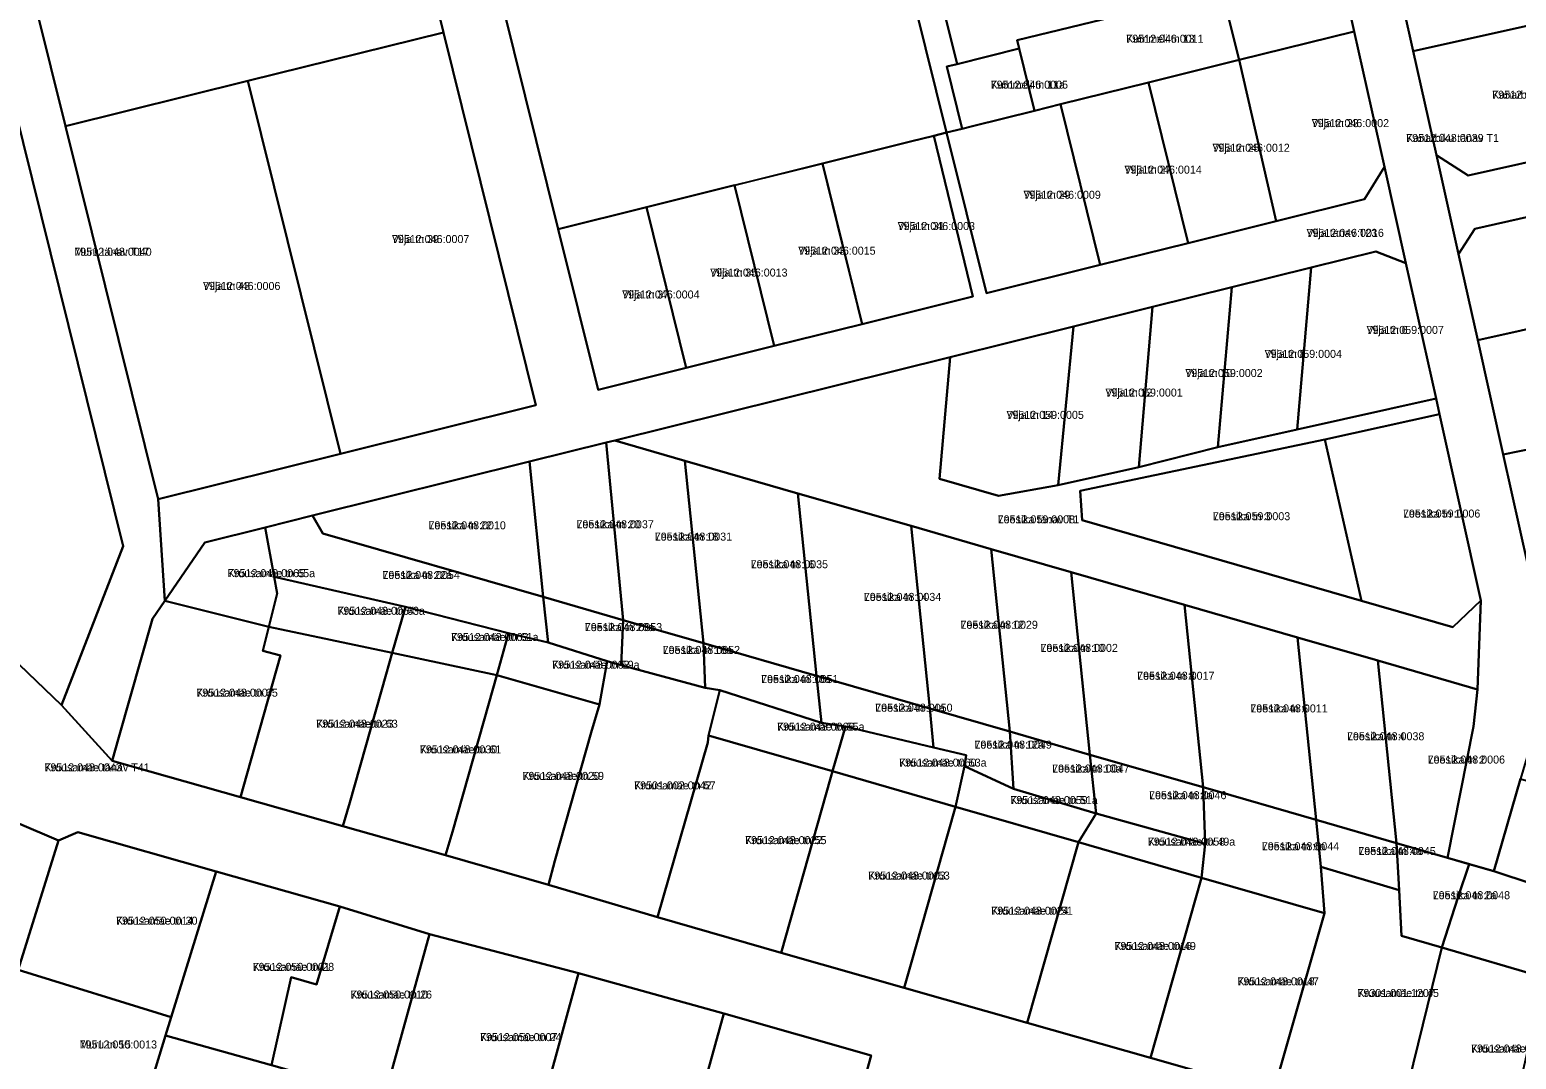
# Model space of a CAD drawing. Extents: x 643847 to 663718, y 6468443 to 6482775.
# Drawn here: x 658853 to 659131.7, y 6476385.2 to 6476578.2 of the extents above; entities that cross this region are included whole.
import ezdxf

# ---------------------------------------------------------------- set-up
doc = ezdxf.new("R2010")
doc.units = 0
for name, color, linetype in [('L_AADRESS', 7, 'Continuous'), ('PIIR', 7, 'Continuous'), ('TUNNUS', 7, 'Continuous')]:
    doc.layers.add(name, color=color, linetype=linetype)

msp = doc.modelspace()

# ---------------------------------------------------------------- linework, layer by layer
at = {"layer": 'PIIR'}
for points in [[(659149.58, 6476680.7), (659115.99, 6476670.88), (659092.37, 6476663.97), (659084.37, 6476654.07), (659047.37, 6476642.52), (659012.02, 6476631.49), (659026.85, 6476571.74), (659024.92, 6476571.26), (659027.81, 6476559.62), (659024.9, 6476558.89), (659007.27, 6476629.98), (659000.53, 6476627.88), (658984.27, 6476622.81), (658951.74, 6476612.64), (658935.5, 6476607.57), (658924.02, 6476604), (658854.21, 6476582.2), (658844.41, 6476586.44)], [(658935.5, 6476607.57), (658952.1, 6476540.8), (658959.55, 6476510.7), (658976.05, 6476514.8), (658992.55, 6476518.9), (659009.06, 6476523), (659029.83, 6476528.16), (659022.47, 6476558.29), (659024.9, 6476558.89), (659032.35, 6476528.79), (659053.7, 6476534.1), (659070.21, 6476538.2), (659086.71, 6476542.3), (659103.21, 6476546.4), (659106.97, 6476552.49), (659111, 6476534.42), (659105.39, 6476536.62), (659093.24, 6476533.6), (659078.38, 6476529.92), (659063.52, 6476526.23), (659048.66, 6476522.54), (659025.56, 6476516.8), (658962.68, 6476501.18), (658961.08, 6476500.79), (658946.72, 6476497.22), (658906.04, 6476487.1), (658897.11, 6476484.88), (658885.84, 6476482.08), (658878.31, 6476471.13), (658877.06, 6476490.21), (658911.27, 6476498.71), (658947.91, 6476507.8), (658930.55, 6476577.68), (658924.02, 6476604)], [(658775.26, 6476531.83), (658858.97, 6476451.58), (658868.43, 6476441.15), (658892.49, 6476434.34), (658911.73, 6476428.89), (658930.97, 6476423.44), (658950.25, 6476417.91), (658970.7, 6476411.87), (658993.85, 6476405.17), (659016.93, 6476398.62), (659040.02, 6476392.06), (659063.1, 6476385.5), (659086.12, 6476378.91)], [(658816.24, 6476336.84), (658830.16, 6476387.01), (658838.68, 6476417.73), (658842.86, 6476432.82), (658858.37, 6476426.24), (658850.83, 6476401.99), (658845.3, 6476380.72)], [(659000.28, 6476348.15), (659010.77, 6476385.89), (658983.13, 6476393.79), (658955.86, 6476401.37), (658927.93, 6476408.63), (658911.11, 6476413.87), (658887.98, 6476420.41), (658862.04, 6476427.79), (658858.37, 6476426.24), (658842.86, 6476432.82)]]:
    msp.add_lwpolyline(points, dxfattribs=at)
for points in [[(659127.46, 6476420.47), (659118.82, 6476422.96), (659123.68, 6476447.6), (659124.45, 6476454.52), (659125.08, 6476471.17), (659117.3, 6476506.11), (659116.65, 6476509.04), (659111, 6476534.42), (659106.97, 6476552.49), (659101.32, 6476577.87), (659084.37, 6476654.07), (659092.37, 6476663.97), (659096.94, 6476643.47), (659101.52, 6476622.98), (659106.95, 6476598.58), (659112.39, 6476574.18), (659116.73, 6476554.65), (659120.87, 6476536.11), (659124.46, 6476520.01), (659129.24, 6476498.54), (659133.92, 6476477.56), (659137.62, 6476460.96), (659137.76, 6476455.44), (659132.47, 6476437.78)], [(659084.37, 6476654.07), (659101.32, 6476577.87), (659079.72, 6476572.51), (659075.76, 6476588.48), (659061.21, 6476584.86), (659047.37, 6476642.52)], [(659012.02, 6476631.49), (659047.37, 6476642.52), (659061.21, 6476584.86), (659058.02, 6476581), (659038.1, 6476576.22), (659038.5, 6476574.64), (659026.85, 6476571.74)], [(658935.5, 6476607.57), (658951.74, 6476612.64), (658984.27, 6476622.81), (659000.53, 6476627.88), (659007.27, 6476629.98), (659024.9, 6476558.89), (659022.47, 6476558.29), (659018.11, 6476557.21), (659001.6, 6476553.11), (658999.38, 6476552.56), (658985.11, 6476548.99), (658985.1, 6476549.01), (658970.89, 6476545.48), (658968.6, 6476544.9), (658952.1, 6476540.8)], [(658924.02, 6476604), (658930.55, 6476577.68), (658893.92, 6476568.58), (658859.71, 6476560.08), (658854.21, 6476582.2)], [(659106.95, 6476598.58), (659130.98, 6476603.94), (659132.19, 6476598.89), (659136.79, 6476579.61), (659112.39, 6476574.18)], [(659058.02, 6476581), (659061.21, 6476584.86), (659075.76, 6476588.48), (659079.72, 6476572.51), (659079.24, 6476572.39), (659062.74, 6476568.29), (659046.25, 6476564.2), (659041.39, 6476562.99), (659038.5, 6476574.64), (659038.1, 6476576.22)], [(658876.02, 6476467.74), (658869.7, 6476445.59), (658868.43, 6476441.15), (658858.97, 6476451.58), (658870.5, 6476481.37), (658846.58, 6476577.71), (658844.41, 6476586.44), (658854.21, 6476582.2), (658859.71, 6476560.08), (658877.06, 6476490.21), (658878.31, 6476471.13)], [(659224.05, 6476573.53), (659258.17, 6476581.23), (659260.34, 6476571.47), (659226.2, 6476563.76), (659192.11, 6476556.06), (659178.46, 6476552.87), (659144.4, 6476545.45), (659123.91, 6476540.88), (659120.87, 6476536.11), (659116.73, 6476554.65), (659122.7, 6476550.87), (659142.22, 6476555.21), (659176.23, 6476562.78), (659189.9, 6476565.82)], [(658870.5, 6476481.37), (658858.97, 6476451.58), (658775.26, 6476531.83), (658825.65, 6476547.93), (658818.96, 6476568.89), (658846.58, 6476577.71)], [(658911.27, 6476498.71), (658893.92, 6476568.58), (658930.55, 6476577.68), (658947.91, 6476507.8)], [(659086.71, 6476542.3), (659079.72, 6476572.51), (659101.32, 6476577.87), (659106.97, 6476552.49), (659103.21, 6476546.4)], [(659112.39, 6476574.18), (659136.79, 6476579.61), (659142.22, 6476555.21), (659122.7, 6476550.87), (659116.73, 6476554.65)], [(659024.92, 6476571.26), (659026.85, 6476571.74), (659038.5, 6476574.64), (659041.39, 6476562.99), (659029.75, 6476560.1), (659027.81, 6476559.62)], [(659070.21, 6476538.2), (659062.74, 6476568.29), (659079.72, 6476572.51), (659086.71, 6476542.3)], [(658877.06, 6476490.21), (658859.71, 6476560.08), (658893.92, 6476568.58), (658911.27, 6476498.71)], [(659053.7, 6476534.1), (659046.25, 6476564.2), (659062.74, 6476568.29), (659070.21, 6476538.2)], [(659032.35, 6476528.79), (659024.9, 6476558.89), (659027.81, 6476559.62), (659029.75, 6476560.1), (659041.39, 6476562.99), (659046.25, 6476564.2), (659053.7, 6476534.1)], [(659009.06, 6476523), (659006.66, 6476532.65), (659005.37, 6476537.88), (659001.6, 6476553.11), (659018.11, 6476557.21), (659022.47, 6476558.29), (659029.83, 6476528.16)], [(658992.55, 6476518.9), (658985.1, 6476549.01), (658999.38, 6476552.56), (659001.6, 6476553.11), (659009.06, 6476523)], [(658976.05, 6476514.8), (658968.6, 6476544.9), (658970.89, 6476545.48), (658985.1, 6476549.01), (658992.55, 6476518.9)], [(658959.55, 6476510.7), (658952.1, 6476540.8), (658968.6, 6476544.9), (658976.05, 6476514.8)], [(659120.87, 6476536.11), (659123.91, 6476540.88), (659144.4, 6476545.45), (659148.86, 6476525.44), (659124.46, 6476520.01)], [(659093.24, 6476533.6), (659105.39, 6476536.62), (659111, 6476534.42), (659116.65, 6476509.04), (659090.59, 6476503.25)], [(659093.24, 6476533.6), (659090.59, 6476503.25), (659075.77, 6476499.95), (659078.38, 6476529.92)], [(659078.38, 6476529.92), (659075.77, 6476499.95), (659060.91, 6476496.2), (659063.52, 6476526.23)], [(659063.52, 6476526.23), (659060.91, 6476496.2), (659045.79, 6476492.84), (659048.66, 6476522.54)], [(659124.46, 6476520.01), (659148.86, 6476525.44), (659149.86, 6476520.8), (659153.73, 6476503.55), (659129.24, 6476498.54)], [(659048.66, 6476522.54), (659045.79, 6476492.84), (659034.62, 6476490.79), (659023.58, 6476493.97), (659025.56, 6476516.8)], [(659102.65, 6476471.14), (659119.82, 6476466.18), (659125.08, 6476471.17), (659124.45, 6476454.52), (659105.71, 6476459.93), (659090.7, 6476464.27), (659069.48, 6476470.38), (659048.25, 6476476.5), (659033.24, 6476480.83), (659018.24, 6476485.17), (658997.01, 6476491.28), (658975.79, 6476497.4), (658962.68, 6476501.18), (659025.56, 6476516.8), (659023.58, 6476493.97), (659034.62, 6476490.79), (659045.79, 6476492.84), (659060.91, 6476496.2), (659075.77, 6476499.95), (659090.59, 6476503.25), (659116.65, 6476509.04), (659117.3, 6476506.11), (659095.83, 6476501.34), (659049.92, 6476491.76), (659050.32, 6476486.26)], [(659119.82, 6476466.18), (659102.65, 6476471.14), (659095.83, 6476501.34), (659117.3, 6476506.11), (659125.08, 6476471.17)], [(659129.24, 6476498.54), (659153.73, 6476503.55), (659154.27, 6476501.3), (659158.55, 6476483.05), (659133.92, 6476477.56)], [(658946.72, 6476497.22), (658961.08, 6476500.79), (658964.28, 6476467.53), (658949.28, 6476471.86)], [(658962.68, 6476501.18), (658975.79, 6476497.4), (658979.29, 6476463.19), (658964.28, 6476467.53), (658961.08, 6476500.79)], [(659050.32, 6476486.26), (659049.92, 6476491.76), (659095.83, 6476501.34), (659102.65, 6476471.14)], [(658946.72, 6476497.22), (658949.28, 6476471.86), (658907.96, 6476483.77), (658906.04, 6476487.1)], [(658997.01, 6476491.28), (659000.52, 6476457.08), (658979.29, 6476463.19), (658975.79, 6476497.4)], [(659018.24, 6476485.17), (659021.74, 6476450.96), (659000.52, 6476457.08), (658997.01, 6476491.28)], [(658898.81, 6476475.65), (658897.11, 6476484.88), (658906.04, 6476487.1), (658907.96, 6476483.77), (658949.28, 6476471.86), (658950.17, 6476463.35), (658942.78, 6476465.09), (658923.43, 6476469.99)], [(659033.24, 6476480.83), (659036.75, 6476446.63), (659021.74, 6476450.96), (659018.24, 6476485.17)], [(658878.31, 6476471.13), (658885.84, 6476482.08), (658897.11, 6476484.88), (658898.81, 6476475.65), (658899.38, 6476472.53), (658897.81, 6476466.27)], [(659048.25, 6476476.5), (659051.75, 6476442.29), (659036.75, 6476446.63), (659033.24, 6476480.83)], [(658897.81, 6476466.27), (658899.38, 6476472.53), (658898.81, 6476475.65), (658923.43, 6476469.99), (658920.95, 6476461.37)], [(659069.48, 6476470.38), (659072.98, 6476436.18), (659051.75, 6476442.29), (659048.25, 6476476.5)], [(658892.49, 6476434.34), (658868.43, 6476441.15), (658869.7, 6476445.59), (658876.02, 6476467.74), (658878.31, 6476471.13), (658897.81, 6476466.27), (658896.69, 6476461.76), (658900.03, 6476460.89), (658893.74, 6476438.77)], [(658949.28, 6476471.86), (658964.28, 6476467.53), (658963.88, 6476459.06), (658961.24, 6476459.83), (658950.17, 6476463.35)], [(658920.95, 6476461.37), (658923.43, 6476469.99), (658942.78, 6476465.09), (658940.55, 6476457.22)], [(659090.7, 6476464.27), (659094.2, 6476430.06), (659072.98, 6476436.18), (659069.48, 6476470.38)], [(658892.49, 6476434.34), (658893.74, 6476438.77), (658900.03, 6476460.89), (658896.69, 6476461.76), (658897.81, 6476466.27), (658920.95, 6476461.37), (658919.82, 6476457.36), (658912.99, 6476433.31), (658911.73, 6476428.89)], [(658964.28, 6476467.53), (658979.29, 6476463.19), (658979.61, 6476454.83), (658963.88, 6476459.06)], [(658940.55, 6476457.22), (658942.78, 6476465.09), (658950.17, 6476463.35), (658961.24, 6476459.83), (658959.8, 6476451.73)], [(658979.61, 6476454.83), (658979.29, 6476463.19), (659000.52, 6476457.08), (659001.43, 6476448.25), (658982.37, 6476454.41)], [(659090.7, 6476464.27), (659105.71, 6476459.93), (659109.21, 6476425.73), (659094.2, 6476430.06)], [(658911.73, 6476428.89), (658912.99, 6476433.31), (658919.82, 6476457.36), (658920.95, 6476461.37), (658940.55, 6476457.22), (658939.06, 6476451.91), (658932.23, 6476427.86), (658930.97, 6476423.44)], [(659105.71, 6476459.93), (659124.45, 6476454.52), (659123.68, 6476447.6), (659118.82, 6476422.96), (659109.21, 6476425.73)], [(658930.97, 6476423.44), (658932.23, 6476427.86), (658939.06, 6476451.91), (658940.55, 6476457.22), (658959.8, 6476451.73), (658958.26, 6476446.43), (658951.47, 6476422.37), (658950.25, 6476417.91)], [(658959.8, 6476451.73), (658961.24, 6476459.83), (658963.88, 6476459.06), (658979.61, 6476454.83), (658982.37, 6476454.41), (658980.25, 6476445.91), (658980.15, 6476444.58), (658970.7, 6476411.87), (658950.25, 6476417.91), (658951.47, 6476422.37), (658958.26, 6476446.43)], [(658980.25, 6476445.91), (658982.37, 6476454.41), (659001.43, 6476448.25), (659005.97, 6476447.57), (659003.51, 6476439.19)], [(659021.74, 6476450.96), (659022.44, 6476443.63), (659005.97, 6476447.57), (659001.43, 6476448.25), (659000.52, 6476457.08)], [(659022.44, 6476443.63), (659021.74, 6476450.96), (659036.75, 6476446.63), (659037.45, 6476435.9), (659028.25, 6476440.16), (659028.54, 6476442.18)], [(659003.51, 6476439.19), (659005.97, 6476447.57), (659022.44, 6476443.63), (659028.54, 6476442.18), (659028.25, 6476440.16), (659026.56, 6476432.55)], [(659037.45, 6476435.9), (659036.75, 6476446.63), (659051.75, 6476442.29), (659052.91, 6476431.27)], [(658970.7, 6476411.87), (658980.15, 6476444.58), (658980.25, 6476445.91), (659003.51, 6476439.19), (659003.2, 6476438.06), (658993.85, 6476405.17)], [(659051.75, 6476442.29), (659072.98, 6476436.18), (659073.37, 6476425.61), (659052.91, 6476431.27)], [(658993.85, 6476405.17), (659003.2, 6476438.06), (659003.51, 6476439.19), (659026.56, 6476432.55), (659025.13, 6476427.47), (659018.3, 6476403.42), (659016.93, 6476398.62)], [(659026.56, 6476432.55), (659028.25, 6476440.16), (659037.45, 6476435.9), (659052.91, 6476431.27), (659049.62, 6476425.91)], [(659159.54, 6476429.97), (659157.35, 6476410.61), (659127.46, 6476420.47), (659132.47, 6476437.78)], [(659072.98, 6476436.18), (659094.2, 6476430.06), (659095.05, 6476421.29), (659095.72, 6476412.59), (659072.67, 6476419.23), (659073.37, 6476425.61)], [(659016.93, 6476398.62), (659018.3, 6476403.42), (659025.13, 6476427.47), (659026.56, 6476432.55), (659049.62, 6476425.91), (659040.02, 6476392.06)], [(659049.62, 6476425.91), (659052.91, 6476431.27), (659073.37, 6476425.61), (659072.67, 6476419.23)], [(659095.05, 6476421.29), (659094.2, 6476430.06), (659109.21, 6476425.73), (659109.72, 6476416.93)], [(658887.98, 6476420.41), (658879.54, 6476393.07), (658850.83, 6476401.99), (658858.37, 6476426.24), (658862.04, 6476427.79)], [(659040.02, 6476392.06), (659049.62, 6476425.91), (659072.67, 6476419.23), (659063.1, 6476385.5)], [(659109.21, 6476425.73), (659118.82, 6476422.96), (659122.84, 6476421.8), (659120.81, 6476415.67), (659117.72, 6476406.15), (659110.17, 6476408.36), (659109.72, 6476416.93)], [(659109.49, 6476372.39), (659086.12, 6476378.91), (659095.72, 6476412.59), (659095.05, 6476421.29), (659109.72, 6476416.93), (659110.17, 6476408.36), (659117.72, 6476406.15), (659110.63, 6476377.18)], [(659117.72, 6476406.15), (659120.81, 6476415.67), (659122.84, 6476421.8), (659127.46, 6476420.47), (659157.35, 6476410.61), (659137.28, 6476402.84), (659137.31, 6476402.26), (659136.92, 6476400.53)], [(658911.11, 6476413.87), (658906.78, 6476399.21), (658901.99, 6476400.61), (658898.34, 6476384.09), (658878.48, 6476389.66), (658887.98, 6476420.41)], [(659063.1, 6476385.5), (659072.67, 6476419.23), (659095.72, 6476412.59), (659086.12, 6476378.91)], [(658927.93, 6476408.63), (658919.52, 6476378.15), (658906.04, 6476381.93), (658898.34, 6476384.09), (658901.99, 6476400.61), (658906.78, 6476399.21), (658911.11, 6476413.87)], [(658955.86, 6476401.37), (658946.91, 6476368.42), (658945.95, 6476368.67), (658932.46, 6476372.46), (658918.98, 6476376.24), (658919.52, 6476378.15), (658927.93, 6476408.63)], [(659109.49, 6476372.39), (659110.63, 6476377.18), (659117.72, 6476406.15), (659136.92, 6476400.53), (659130.3, 6476371.53), (659129.19, 6476366.65)], [(658850.83, 6476401.99), (658879.54, 6476393.07), (658878.48, 6476389.66), (658873.18, 6476372.46), (658845.3, 6476380.72)], [(658983.13, 6476393.79), (658974.02, 6476360.8), (658959.43, 6476364.89), (658946.91, 6476368.42), (658955.86, 6476401.37)], [(659010.77, 6476385.89), (659000.28, 6476348.15), (658985.05, 6476352.1), (658972.5, 6476355.35), (658974.02, 6476360.8), (658983.13, 6476393.79)], [(658888.29, 6476368.1), (658873.18, 6476372.46), (658878.48, 6476389.66), (658898.34, 6476384.09), (658906.04, 6476381.93), (658900.62, 6476362.61)]]:
    msp.add_lwpolyline(points, close=True, dxfattribs=at)

# ---------------------------------------------------------------- texts
at = {"layer": 'L_AADRESS'}
for s, p in [('Kummeli tn 13', (659058.57, 6476575.74)), ('Kummeli tn 11a', (659033.15, 6476567.13)), ('Kanarbiku tn 13', (659127.18, 6476565.24)), ('Vilja tn 23', (659093.34, 6476559.92)), ('Kanarbiku tänav T1', (659111.06, 6476557.13)), ('Vilja tn 25', (659074.73, 6476555.3)), ('Vilja tn 27', (659058.23, 6476551.2)), ('Vilja tn 29', (659039.3, 6476546.49)), ('Vilja tn 31', (659015.71, 6476540.63)), ('Vilja tänav T23', (659092.37, 6476539.35)), ('Vilja tn 39', (658920.91, 6476538.19)), ('Muru tänav T17', (658861.36, 6476535.81)), ('Vilja tn 33', (658997.08, 6476536.01)), ('Vilja tn 35', (658980.57, 6476531.91)), ('Vilja tn 43', (658885.49, 6476529.4)), ('Vilja tn 37', (658964.07, 6476527.8)), ('Vilja tn 6', (659103.62, 6476521.16)), ('Vilja tn 8', (659084.51, 6476516.67)), ('Vilja tn 10', (659069.64, 6476513.08)), ('Vilja tn 12', (659054.66, 6476509.42)), ('Vilja tn 14', (659036.12, 6476505.24)), ('Leesika tn 3', (659074.81, 6476486.24)), ('Leesika tn 1', (659110.45, 6476486.74)), ('Leesika tn 22', (658927.76, 6476484.54)), ('Leesika tn 20', (658955.5, 6476484.73)), ('Leesika tänav T1', (659034.47, 6476485.66)), ('Leesika tn 18', (658970.18, 6476482.42)), ('Kruusamäe tn 65a', (658890.1, 6476475.57)), ('Leesika tn 22a', (658919.13, 6476475.23)), ('Leesika tn 16', (658988.16, 6476477.24)), ('Leesika tn 14', (659009.38, 6476471.12)), ('Kruusamäe tn 63a', (658910.69, 6476468.51)), ('Leesika tn 20a', (658957.07, 6476465.46)), ('Leesika tn 12', (659027.5, 6476465.9)), ('Kruusamäe tn 61a', (658931.98, 6476463.6)), ('Leesika tn 18a', (658971.67, 6476461.18)), ('Leesika tn 10', (659042.5, 6476461.56)), ('Kruusamäe tn 59a', (658950.94, 6476458.41)), ('Leesika tn 16a', (658990.12, 6476455.72)), ('Leesika tn 8', (659060.61, 6476456.34)), ('Kruusamäe tn 65', (658884.23, 6476453.17)), ('Leesika tn 14a', (659011.51, 6476450.35)), ('Leesika tn 6', (659081.84, 6476450.22)), ('Kruusamäe tn 63', (658906.72, 6476447.35)), ('Kruusamäe tn 55a', (658993.11, 6476446.8)), ('Leesika tn 4', (659099.96, 6476445)), ('Kruusamäe tn 61', (658926.14, 6476442.54)), ('Leesika tn 12a', (659030.12, 6476443.43)), ('Kruusamäe tänav T41', (658855.75, 6476439.17)), ('Kruusamäe tn 53a', (659016, 6476440.06)), ('Leesika tn 10a', (659044.68, 6476438.95)), ('Leesika tn 2', (659115.08, 6476440.63)), ('Kruusamäe tn 59', (658945.38, 6476437.57)), ('Kruusamäe tn 57', (658966.31, 6476435.79)), ('Leesika tn 8a', (659062.85, 6476433.95)), ('Kruusamäe tn 51a', (659036.84, 6476433.04)), ('Kruusamäe tn 55', (658987.11, 6476425.53)), ('Kruusamäe tn 49a', (659062.61, 6476425.25)), ('Leesika tn 6a', (659083.99, 6476424.38)), ('Leesika tn 4a', (659102.09, 6476423.49)), ('Kruusamäe tn 53', (659010.21, 6476418.89)), ('Leesika tn 2a', (659116.03, 6476415.21)), ('Kruusamäe tn 51', (659033.27, 6476412.3)), ('Kruusamäe tn 30', (658869.18, 6476410.43)), ('Kruusamäe tn 49', (659056.35, 6476405.69)), ('Kruusamäe tn 28', (658894.79, 6476401.78)), ('Kruusamäe tn 47', (659079.41, 6476399.06)), ('Kruusamäe tn 26', (658913.14, 6476396.59)), ('Kruusamäe tn 45', (659101.92, 6476396.88)), ('Muru tn 15', (658862.36, 6476387.23)), ('Kruusamäe tn 24', (658937.42, 6476388.61)), ('Kruusamäe tn 43', (659123.21, 6476386.47))]:
    msp.add_text(s, height=1.5, dxfattribs=at).set_placement(p)
at = {"layer": 'TUNNUS'}
for s, p in [('79512:046:0011', (659058.57, 6476575.74)), ('79512:046:0005', (659033.15, 6476567.13)), ('79512:047:0001', (659127.18, 6476565.24)), ('79512:046:0002', (659093.34, 6476559.92)), ('79512:048:0039', (659111.06, 6476557.13)), ('79512:046:0012', (659074.73, 6476555.3)), ('79512:046:0014', (659058.23, 6476551.2)), ('79512:046:0009', (659039.3, 6476546.49)), ('79512:046:0003', (659015.71, 6476540.63)), ('79512:046:0016', (659092.37, 6476539.35)), ('79512:046:0007', (658920.91, 6476538.19)), ('79512:048:0040', (658861.36, 6476535.81)), ('79512:046:0015', (658997.08, 6476536.01)), ('79512:046:0013', (658980.57, 6476531.91)), ('79512:046:0006', (658885.49, 6476529.4)), ('79512:046:0004', (658964.07, 6476527.8)), ('79512:059:0007', (659103.62, 6476521.16)), ('79512:059:0004', (659084.51, 6476516.67)), ('79512:059:0002', (659069.64, 6476513.08)), ('79512:059:0001', (659054.66, 6476509.42)), ('79512:059:0005', (659036.12, 6476505.24)), ('79512:059:0006', (659110.45, 6476486.74)), ('79512:048:0010', (658927.76, 6476484.54)), ('79512:048:0037', (658955.5, 6476484.73)), ('79512:059:0008', (659034.47, 6476485.66)), ('79512:059:0003', (659074.81, 6476486.24)), ('79512:048:0031', (658970.18, 6476482.42)), ('79512:048:0065', (658890.1, 6476475.57)), ('79512:048:0054', (658919.13, 6476475.23)), ('79512:048:0035', (658988.16, 6476477.24)), ('79512:048:0034', (659009.38, 6476471.12)), ('79512:048:0064', (658910.69, 6476468.51)), ('79512:048:0053', (658957.07, 6476465.46)), ('79512:048:0029', (659027.5, 6476465.9)), ('79512:048:0063', (658931.98, 6476463.6)), ('79512:048:0002', (659042.5, 6476461.56)), ('79512:048:0062', (658950.94, 6476458.41)), ('79512:048:0052', (658971.67, 6476461.18)), ('79512:048:0051', (658990.12, 6476455.72)), ('79512:048:0017', (659060.61, 6476456.34)), ('79512:048:0007', (658884.23, 6476453.17)), ('79512:048:0050', (659011.51, 6476450.35)), ('79512:048:0011', (659081.84, 6476450.22)), ('79512:048:0023', (658906.72, 6476447.35)), ('79512:048:0066', (658993.11, 6476446.8)), ('79512:048:0038', (659099.96, 6476445)), ('79512:048:0030', (658926.14, 6476442.54)), ('79512:048:0049', (659030.12, 6476443.43)), ('79512:048:0043', (658855.75, 6476439.17)), ('79512:048:0060', (659016, 6476440.06)), ('79512:048:0047', (659044.68, 6476438.95)), ('79512:048:0006', (659115.08, 6476440.63)), ('79512:048:0020', (658945.38, 6476437.57)), ('79501:002:0042', (658966.31, 6476435.79)), ('79512:048:0046', (659062.85, 6476433.95)), ('79512:048:0059', (659036.84, 6476433.04)), ('79512:048:0022', (658987.11, 6476425.53)), ('79512:048:0058', (659062.61, 6476425.25)), ('79512:048:0044', (659083.99, 6476424.38)), ('79512:048:0045', (659102.09, 6476423.49)), ('79512:048:0003', (659010.21, 6476418.89)), ('79512:048:0048', (659116.03, 6476415.21)), ('79512:048:0024', (659033.27, 6476412.3)), ('79512:050:0014', (658869.18, 6476410.43)), ('79512:048:0016', (659056.35, 6476405.69)), ('79512:050:0001', (658894.79, 6476401.78)), ('79512:048:0018', (659079.41, 6476399.06)), ('79512:050:0010', (658913.14, 6476396.59)), ('79301:001:1207', (659101.92, 6476396.88)), ('79512:050:0013', (658862.36, 6476387.23)), ('79512:050:0007', (658937.42, 6476388.61)), ('79512:048:0021', (659123.21, 6476386.47))]:
    msp.add_text(s, height=1.5, dxfattribs=at).set_placement(p)

doc.saveas('drawing.dxf')
